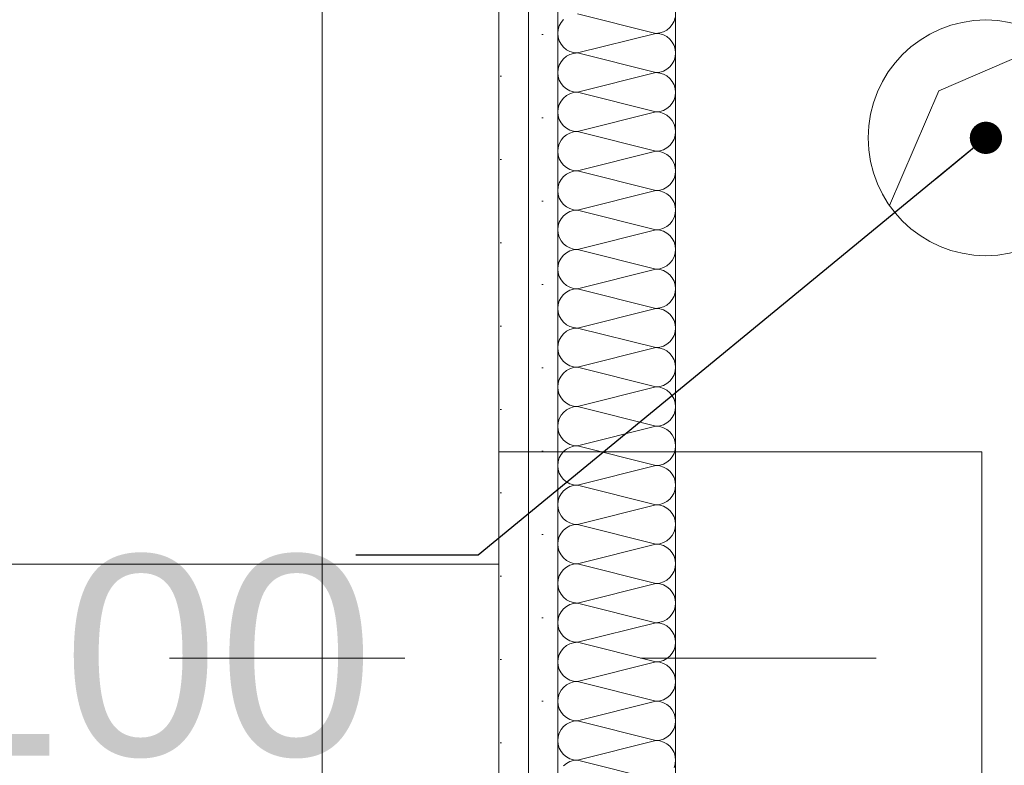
# Model space of a CAD drawing. Header units: metres. Extents: x -4 to 99, y -11 to 17.
# Tile 481 of 656: x 46.642 to 47.06, y 5.365 to 5.681. Entities that reach past the tile are written whole.
import ezdxf

# ---------------------------------------------------------------- set-up
doc = ezdxf.new("R2010")
doc.units = ezdxf.units.M
doc.header["$MEASUREMENT"] = 0
doc.linetypes.add('Untersicht', pattern=[0.1, 0.075, -0.025])
for name, color, linetype in [('605 - Struktur.Wand Innen', 7, 'Continuous'), ('608 - Struktur.Träger', 7, 'Continuous'), ('Abbruch_603 - Struktur.Bodenplatte_ Decke Roh', 7, 'Continuous'), ('Neubau_152 - Bemaßung_ Beschriftung.Ausbau', 7, 'Continuous'), ('Neubau_603 - Struktur.Bodenplatte_ Decke Roh', 7, 'Continuous'), ('Neubau_606 - Struktur.Wand Innen Ausbau', 7, 'Continuous'), ('Neubau_650 - Abdeckung.Fußboden Aufbau', 7, 'Continuous'), ('Neubau_653 - Abdeckung.TB Verkofferung', 7, 'Continuous'), ('Neubau_804 - HKLSE.Elektrik', 7, 'Continuous')]:
    doc.layers.add(name, color=color, linetype=linetype)
doc.styles.add('ERSTELLTER_STIL_2', font='txt')
doc.linetypes.add('Abbruch 1', pattern='A,0,[1,2022.0244.A_L5A-PL02.04_iD_Grundriss 2.OG1.Shx,S=0.001984,R=0,X=0,Y=0],-0.25,0', length=0.25)
doc.dimstyles.new('ERSTELLTER_STIL__7', dxfattribs={"dimtxt": 0.18, "dimasz": 0.02736, "dimexe": 0.18, "dimexo": 0.0625, "dimgap": 0, "dimtad": 0, "dimtih": 1, "dimtoh": 1, "dimdec": 4, "dimzin": 0, "dimdsep": 46, "dimcen": 0.09, "dimadec": 0, "dimazin": 0, "dimtfac": 1, "dimtdec": 4, "dimtmove": 0, "dimatfit": 3, "dimldrblk": 'ARROWHEAD_11', "dimfxl": 1, "dimtolj": 1, "dimtzin": 0, "dimarcsym": 0})
pattern_1 = [(45, (0, 0), (-0.01767767, 0.01767767), [0, -0.025])]

# ---------------------------------------------------------------- blocks, each defined once
blk = doc.blocks.new('*X146')
at = {"layer": 'Neubau_606 - Struktur.Wand Innen Ausbau', "color": 7, "linetype": 'Continuous', "lineweight": 5}
for p, q in [((46.87243, 5.68091), (46.87139, 5.67964)), ((46.87832, 5.68335), (46.91165, 5.67501)), ((46.91935, 5.68016), (46.91983, 5.68172)), ((46.87015, 5.67664), (46.86999, 5.67501)), ((46.87062, 5.6782), (46.87015, 5.67664)), ((46.87139, 5.67964), (46.87062, 5.6782)), ((46.91484, 5.67565), (46.91628, 5.67642)), ((46.91628, 5.67642), (46.91755, 5.67746)), ((46.91755, 5.67746), (46.91858, 5.67872)), ((46.91858, 5.67872), (46.91935, 5.68016)), ((46.86999, 5.67501), (46.87015, 5.67339)), ((46.87015, 5.67339), (46.87062, 5.67183)), ((46.87832, 5.66668), (46.91165, 5.67501)), ((46.91165, 5.67501), (46.91328, 5.67517)), ((46.91328, 5.67485), (46.91165, 5.67501)), ((46.91328, 5.67517), (46.91484, 5.67565)), ((46.91484, 5.67438), (46.91328, 5.67485)), ((46.91628, 5.67361), (46.91484, 5.67438)), ((46.91755, 5.67257), (46.91628, 5.67361)), ((46.91858, 5.67131), (46.91755, 5.67257)), ((46.87062, 5.67183), (46.87139, 5.67038)), ((46.87139, 5.67038), (46.87243, 5.66912)), ((46.87243, 5.66912), (46.87369, 5.66809)), ((46.87369, 5.66809), (46.87513, 5.66732)), ((46.91935, 5.66987), (46.91858, 5.67131)), ((46.91983, 5.66831), (46.91935, 5.66987)), ((46.91999, 5.66668), (46.91983, 5.66831)), ((46.87243, 5.66424), (46.87139, 5.66298)), ((46.87369, 5.66528), (46.87243, 5.66424)), ((46.87513, 5.66605), (46.87369, 5.66528)), ((46.87513, 5.66732), (46.87669, 5.66684)), ((46.87669, 5.66652), (46.87513, 5.66605)), ((46.87669, 5.66684), (46.87832, 5.66668)), ((46.87832, 5.66668), (46.87669, 5.66652)), ((46.87832, 5.66668), (46.91165, 5.65835)), ((46.91935, 5.66349), (46.91983, 5.66506)), ((46.91983, 5.66506), (46.91999, 5.66668)), ((46.87015, 5.65997), (46.86999, 5.65835)), ((46.87062, 5.66154), (46.87015, 5.65997)), ((46.87139, 5.66298), (46.87062, 5.66154)), ((46.91484, 5.65898), (46.91628, 5.65975)), ((46.91628, 5.65975), (46.91755, 5.66079)), ((46.91755, 5.66079), (46.91858, 5.66205)), ((46.91858, 5.66205), (46.91935, 5.66349)), ((46.86999, 5.65835), (46.87015, 5.65672)), ((46.87015, 5.65672), (46.87062, 5.65516)), ((46.87832, 5.65001), (46.91165, 5.65835)), ((46.91165, 5.65835), (46.91328, 5.65851)), ((46.91328, 5.65819), (46.91165, 5.65835)), ((46.91328, 5.65851), (46.91484, 5.65898)), ((46.91484, 5.65771), (46.91328, 5.65819)), ((46.91628, 5.65694), (46.91484, 5.65771)), ((46.91755, 5.65591), (46.91628, 5.65694)), ((46.91858, 5.65464), (46.91755, 5.65591)), ((46.87062, 5.65516), (46.87139, 5.65372)), ((46.87139, 5.65372), (46.87243, 5.65246)), ((46.87243, 5.65246), (46.87369, 5.65142)), ((46.87369, 5.65142), (46.87513, 5.65065)), ((46.91935, 5.6532), (46.91858, 5.65464)), ((46.91983, 5.65164), (46.91935, 5.6532)), ((46.91999, 5.65001), (46.91983, 5.65164)), ((46.87243, 5.64757), (46.87139, 5.64631)), ((46.87369, 5.64861), (46.87243, 5.64757)), ((46.87513, 5.64938), (46.87369, 5.64861)), ((46.87513, 5.65065), (46.87669, 5.65017)), ((46.87669, 5.64985), (46.87513, 5.64938)), ((46.87669, 5.65017), (46.87832, 5.65001)), ((46.87832, 5.65001), (46.87669, 5.64985)), ((46.87832, 5.65001), (46.91165, 5.64168)), ((46.91935, 5.64683), (46.91983, 5.64839)), ((46.91983, 5.64839), (46.91999, 5.65001)), ((46.87015, 5.64331), (46.86999, 5.64168)), ((46.87062, 5.64487), (46.87015, 5.64331)), ((46.87139, 5.64631), (46.87062, 5.64487)), ((46.91484, 5.64232), (46.91628, 5.64309)), ((46.91628, 5.64309), (46.91755, 5.64412)), ((46.91755, 5.64412), (46.91858, 5.64538)), ((46.91858, 5.64538), (46.91935, 5.64683)), ((46.86999, 5.64168), (46.87015, 5.64006)), ((46.87015, 5.64006), (46.87062, 5.63849)), ((46.87832, 5.63335), (46.91165, 5.64168)), ((46.91165, 5.64168), (46.91328, 5.64184)), ((46.91328, 5.64152), (46.91165, 5.64168)), ((46.91328, 5.64184), (46.91484, 5.64232)), ((46.91484, 5.64105), (46.91328, 5.64152)), ((46.91628, 5.64028), (46.91484, 5.64105)), ((46.91755, 5.63924), (46.91628, 5.64028)), ((46.91858, 5.63798), (46.91755, 5.63924)), ((46.87062, 5.63849), (46.87139, 5.63705)), ((46.87139, 5.63705), (46.87243, 5.63579)), ((46.87243, 5.63579), (46.87369, 5.63475)), ((46.87369, 5.63475), (46.87513, 5.63398)), ((46.91935, 5.63654), (46.91858, 5.63798)), ((46.91983, 5.63497), (46.91935, 5.63654)), ((46.91999, 5.63335), (46.91983, 5.63497)), ((46.87243, 5.63091), (46.87139, 5.62964)), ((46.87369, 5.63194), (46.87243, 5.63091)), ((46.87513, 5.63271), (46.87369, 5.63194)), ((46.87513, 5.63398), (46.87669, 5.63351)), ((46.87669, 5.63319), (46.87513, 5.63271)), ((46.87669, 5.63351), (46.87832, 5.63335)), ((46.87832, 5.63335), (46.87669, 5.63319)), ((46.87832, 5.63335), (46.91165, 5.62501)), ((46.91935, 5.63016), (46.91983, 5.63172)), ((46.91983, 5.63172), (46.91999, 5.63335)), ((46.87015, 5.62664), (46.86999, 5.62501)), ((46.87062, 5.6282), (46.87015, 5.62664)), ((46.87139, 5.62964), (46.87062, 5.6282)), ((46.91484, 5.62565), (46.91628, 5.62642)), ((46.91628, 5.62642), (46.91755, 5.62746)), ((46.91755, 5.62746), (46.91858, 5.62872)), ((46.91858, 5.62872), (46.91935, 5.63016)), ((46.86999, 5.62501), (46.87015, 5.62339)), ((46.87015, 5.62339), (46.87062, 5.62183)), ((46.87832, 5.61668), (46.91165, 5.62501)), ((46.91165, 5.62501), (46.91328, 5.62517)), ((46.91328, 5.62485), (46.91165, 5.62501)), ((46.91328, 5.62517), (46.91484, 5.62565)), ((46.91484, 5.62438), (46.91328, 5.62485)), ((46.91628, 5.62361), (46.91484, 5.62438)), ((46.91755, 5.62257), (46.91628, 5.62361)), ((46.91858, 5.62131), (46.91755, 5.62257)), ((46.87062, 5.62183), (46.87139, 5.62038)), ((46.87139, 5.62038), (46.87243, 5.61912)), ((46.87243, 5.61912), (46.87369, 5.61809)), ((46.87369, 5.61809), (46.87513, 5.61732)), ((46.91935, 5.61987), (46.91858, 5.62131)), ((46.91983, 5.61831), (46.91935, 5.61987)), ((46.91999, 5.61668), (46.91983, 5.61831)), ((46.87243, 5.61424), (46.87139, 5.61298)), ((46.87369, 5.61528), (46.87243, 5.61424)), ((46.87513, 5.61605), (46.87369, 5.61528)), ((46.87513, 5.61732), (46.87669, 5.61684)), ((46.87669, 5.61652), (46.87513, 5.61605)), ((46.87669, 5.61684), (46.87832, 5.61668)), ((46.87832, 5.61668), (46.87669, 5.61652)), ((46.87832, 5.61668), (46.91165, 5.60835)), ((46.91935, 5.61349), (46.91983, 5.61506)), ((46.91983, 5.61506), (46.91999, 5.61668)), ((46.87015, 5.60997), (46.86999, 5.60835)), ((46.87062, 5.61154), (46.87015, 5.60997)), ((46.87139, 5.61298), (46.87062, 5.61154)), ((46.91484, 5.60898), (46.91628, 5.60975)), ((46.91628, 5.60975), (46.91755, 5.61079)), ((46.91755, 5.61079), (46.91858, 5.61205)), ((46.91858, 5.61205), (46.91935, 5.61349)), ((46.86999, 5.60835), (46.87015, 5.60672)), ((46.87015, 5.60672), (46.87062, 5.60516)), ((46.87832, 5.60001), (46.91165, 5.60835)), ((46.91165, 5.60835), (46.91328, 5.60851)), ((46.91328, 5.60819), (46.91165, 5.60835)), ((46.91328, 5.60851), (46.91484, 5.60898)), ((46.91484, 5.60771), (46.91328, 5.60819)), ((46.91628, 5.60694), (46.91484, 5.60771)), ((46.91755, 5.60591), (46.91628, 5.60694)), ((46.91858, 5.60464), (46.91755, 5.60591)), ((46.87062, 5.60516), (46.87139, 5.60372)), ((46.87139, 5.60372), (46.87243, 5.60246)), ((46.87243, 5.60246), (46.87369, 5.60142)), ((46.87369, 5.60142), (46.87513, 5.60065)), ((46.91935, 5.6032), (46.91858, 5.60464)), ((46.91983, 5.60164), (46.91935, 5.6032)), ((46.91999, 5.60001), (46.91983, 5.60164)), ((46.87243, 5.59757), (46.87139, 5.59631)), ((46.87369, 5.59861), (46.87243, 5.59757)), ((46.87513, 5.59938), (46.87369, 5.59861)), ((46.87513, 5.60065), (46.87669, 5.60017)), ((46.87669, 5.59985), (46.87513, 5.59938)), ((46.87669, 5.60017), (46.87832, 5.60001)), ((46.87832, 5.60001), (46.87669, 5.59985)), ((46.87832, 5.60001), (46.91165, 5.59168)), ((46.91935, 5.59683), (46.91983, 5.59839)), ((46.91983, 5.59839), (46.91999, 5.60001)), ((46.87015, 5.59331), (46.86999, 5.59168)), ((46.87062, 5.59487), (46.87015, 5.59331)), ((46.87139, 5.59631), (46.87062, 5.59487)), ((46.91484, 5.59232), (46.91628, 5.59309)), ((46.91628, 5.59309), (46.91755, 5.59412)), ((46.91755, 5.59412), (46.91858, 5.59538)), ((46.91858, 5.59538), (46.91935, 5.59683)), ((46.86999, 5.59168), (46.87015, 5.59006)), ((46.87015, 5.59006), (46.87062, 5.58849)), ((46.87832, 5.58335), (46.91165, 5.59168)), ((46.91165, 5.59168), (46.91328, 5.59184)), ((46.91328, 5.59152), (46.91165, 5.59168)), ((46.91328, 5.59184), (46.91484, 5.59232)), ((46.91484, 5.59105), (46.91328, 5.59152)), ((46.91628, 5.59028), (46.91484, 5.59105)), ((46.91755, 5.58924), (46.91628, 5.59028)), ((46.91858, 5.58798), (46.91755, 5.58924)), ((46.87062, 5.58849), (46.87139, 5.58705)), ((46.87139, 5.58705), (46.87243, 5.58579)), ((46.87243, 5.58579), (46.87369, 5.58475)), ((46.87369, 5.58475), (46.87513, 5.58398)), ((46.91935, 5.58654), (46.91858, 5.58798)), ((46.91983, 5.58497), (46.91935, 5.58654)), ((46.91999, 5.58335), (46.91983, 5.58497)), ((46.87243, 5.58091), (46.87139, 5.57964)), ((46.87369, 5.58194), (46.87243, 5.58091)), ((46.87513, 5.58271), (46.87369, 5.58194)), ((46.87513, 5.58398), (46.87669, 5.58351)), ((46.87669, 5.58319), (46.87513, 5.58271)), ((46.87669, 5.58351), (46.87832, 5.58335)), ((46.87832, 5.58335), (46.87669, 5.58319)), ((46.87832, 5.58335), (46.91165, 5.57501)), ((46.91935, 5.58016), (46.91983, 5.58172)), ((46.91983, 5.58172), (46.91999, 5.58335)), ((46.87015, 5.57664), (46.86999, 5.57501)), ((46.87062, 5.5782), (46.87015, 5.57664)), ((46.87139, 5.57964), (46.87062, 5.5782)), ((46.91484, 5.57565), (46.91628, 5.57642)), ((46.91628, 5.57642), (46.91755, 5.57746)), ((46.91755, 5.57746), (46.91858, 5.57872)), ((46.91858, 5.57872), (46.91935, 5.58016)), ((46.86999, 5.57501), (46.87015, 5.57339)), ((46.87015, 5.57339), (46.87062, 5.57183)), ((46.87832, 5.56668), (46.91165, 5.57501)), ((46.91165, 5.57501), (46.91328, 5.57517)), ((46.91328, 5.57485), (46.91165, 5.57501)), ((46.91328, 5.57517), (46.91484, 5.57565)), ((46.91484, 5.57438), (46.91328, 5.57485)), ((46.91628, 5.57361), (46.91484, 5.57438)), ((46.91755, 5.57257), (46.91628, 5.57361)), ((46.91858, 5.57131), (46.91755, 5.57257)), ((46.87062, 5.57183), (46.87139, 5.57038)), ((46.87139, 5.57038), (46.87243, 5.56912)), ((46.87243, 5.56912), (46.87369, 5.56809)), ((46.87369, 5.56809), (46.87513, 5.56732)), ((46.91935, 5.56987), (46.91858, 5.57131)), ((46.91983, 5.56831), (46.91935, 5.56987)), ((46.91999, 5.56668), (46.91983, 5.56831)), ((46.87243, 5.56424), (46.87139, 5.56298)), ((46.87369, 5.56528), (46.87243, 5.56424)), ((46.87513, 5.56605), (46.87369, 5.56528)), ((46.87513, 5.56732), (46.87669, 5.56684)), ((46.87669, 5.56652), (46.87513, 5.56605)), ((46.87669, 5.56684), (46.87832, 5.56668)), ((46.87832, 5.56668), (46.87669, 5.56652)), ((46.87832, 5.56668), (46.91165, 5.55835)), ((46.91935, 5.56349), (46.91983, 5.56506)), ((46.91983, 5.56506), (46.91999, 5.56668)), ((46.87015, 5.55997), (46.86999, 5.55835)), ((46.87062, 5.56154), (46.87015, 5.55997)), ((46.87139, 5.56298), (46.87062, 5.56154)), ((46.91484, 5.55898), (46.91628, 5.55975)), ((46.91628, 5.55975), (46.91755, 5.56079)), ((46.91755, 5.56079), (46.91858, 5.56205)), ((46.91858, 5.56205), (46.91935, 5.56349)), ((46.86999, 5.55835), (46.87015, 5.55672)), ((46.87015, 5.55672), (46.87062, 5.55516)), ((46.87062, 5.55516), (46.87139, 5.55372)), ((46.87832, 5.55001), (46.91165, 5.55835)), ((46.91165, 5.55835), (46.91328, 5.55851)), ((46.91328, 5.55819), (46.91165, 5.55835)), ((46.91328, 5.55851), (46.91484, 5.55898)), ((46.91484, 5.55771), (46.91328, 5.55819)), ((46.91628, 5.55694), (46.91484, 5.55771)), ((46.91755, 5.55591), (46.91628, 5.55694)), ((46.91858, 5.55464), (46.91755, 5.55591)), ((46.87139, 5.55372), (46.87243, 5.55246)), ((46.87243, 5.55246), (46.87369, 5.55142)), ((46.87369, 5.55142), (46.87513, 5.55065)), ((46.91935, 5.5532), (46.91858, 5.55464)), ((46.91983, 5.55164), (46.91935, 5.5532)), ((46.91999, 5.55001), (46.91983, 5.55164)), ((46.87243, 5.54757), (46.87139, 5.54631)), ((46.87369, 5.54861), (46.87243, 5.54757)), ((46.87513, 5.54938), (46.87369, 5.54861)), ((46.87513, 5.55065), (46.87669, 5.55017)), ((46.87669, 5.54985), (46.87513, 5.54938)), ((46.87669, 5.55017), (46.87832, 5.55001)), ((46.87832, 5.55001), (46.87669, 5.54985)), ((46.87832, 5.55001), (46.91165, 5.54168)), ((46.91858, 5.54538), (46.91935, 5.54683)), ((46.91935, 5.54683), (46.91983, 5.54839)), ((46.91983, 5.54839), (46.91999, 5.55001)), ((46.87015, 5.54331), (46.86999, 5.54168)), ((46.87062, 5.54487), (46.87015, 5.54331)), ((46.87139, 5.54631), (46.87062, 5.54487)), ((46.91484, 5.54232), (46.91628, 5.54309)), ((46.91628, 5.54309), (46.91755, 5.54412)), ((46.91755, 5.54412), (46.91858, 5.54538)), ((46.86999, 5.54168), (46.87015, 5.54006)), ((46.87015, 5.54006), (46.87062, 5.53849)), ((46.87062, 5.53849), (46.87139, 5.53705)), ((46.87832, 5.53335), (46.91165, 5.54168)), ((46.91165, 5.54168), (46.91328, 5.54184)), ((46.91328, 5.54152), (46.91165, 5.54168)), ((46.91328, 5.54184), (46.91484, 5.54232)), ((46.91484, 5.54105), (46.91328, 5.54152)), ((46.91628, 5.54028), (46.91484, 5.54105)), ((46.91755, 5.53924), (46.91628, 5.54028)), ((46.91858, 5.53798), (46.91755, 5.53924)), ((46.87139, 5.53705), (46.87243, 5.53579)), ((46.87243, 5.53579), (46.87369, 5.53475)), ((46.87369, 5.53475), (46.87513, 5.53398)), ((46.91935, 5.53654), (46.91858, 5.53798)), ((46.91983, 5.53497), (46.91935, 5.53654)), ((46.91999, 5.53335), (46.91983, 5.53497)), ((46.87243, 5.53091), (46.87139, 5.52964)), ((46.87369, 5.53194), (46.87243, 5.53091)), ((46.87513, 5.53271), (46.87369, 5.53194)), ((46.87513, 5.53398), (46.87669, 5.53351)), ((46.87669, 5.53319), (46.87513, 5.53271)), ((46.87669, 5.53351), (46.87832, 5.53335)), ((46.87832, 5.53335), (46.87669, 5.53319)), ((46.87832, 5.53335), (46.91165, 5.52501)), ((46.91858, 5.52872), (46.91935, 5.53016)), ((46.91935, 5.53016), (46.91983, 5.53172)), ((46.91983, 5.53172), (46.91999, 5.53335)), ((46.87015, 5.52664), (46.86999, 5.52501)), ((46.87062, 5.5282), (46.87015, 5.52664)), ((46.87139, 5.52964), (46.87062, 5.5282)), ((46.91484, 5.52565), (46.91628, 5.52642)), ((46.91628, 5.52642), (46.91755, 5.52746)), ((46.91755, 5.52746), (46.91858, 5.52872)), ((46.86999, 5.52501), (46.87015, 5.52339)), ((46.87015, 5.52339), (46.87062, 5.52183)), ((46.87062, 5.52183), (46.87139, 5.52038)), ((46.87832, 5.51668), (46.91165, 5.52501)), ((46.91165, 5.52501), (46.91328, 5.52517)), ((46.91328, 5.52485), (46.91165, 5.52501)), ((46.91328, 5.52517), (46.91484, 5.52565)), ((46.91484, 5.52438), (46.91328, 5.52485)), ((46.91628, 5.52361), (46.91484, 5.52438)), ((46.91755, 5.52257), (46.91628, 5.52361)), ((46.91858, 5.52131), (46.91755, 5.52257)), ((46.87139, 5.52038), (46.87243, 5.51912)), ((46.87243, 5.51912), (46.87369, 5.51809)), ((46.87369, 5.51809), (46.87513, 5.51732)), ((46.91935, 5.51987), (46.91858, 5.52131)), ((46.91983, 5.51831), (46.91935, 5.51987)), ((46.91999, 5.51668), (46.91983, 5.51831)), ((46.87243, 5.51424), (46.87139, 5.51298)), ((46.87369, 5.51528), (46.87243, 5.51424)), ((46.87513, 5.51605), (46.87369, 5.51528)), ((46.87513, 5.51732), (46.87669, 5.51684)), ((46.87669, 5.51652), (46.87513, 5.51605)), ((46.87669, 5.51684), (46.87832, 5.51668)), ((46.87832, 5.51668), (46.87669, 5.51652)), ((46.87832, 5.51668), (46.91165, 5.50835)), ((46.91858, 5.51205), (46.91935, 5.51349)), ((46.91935, 5.51349), (46.91983, 5.51506)), ((46.91983, 5.51506), (46.91999, 5.51668)), ((46.87015, 5.50997), (46.86999, 5.50835)), ((46.87062, 5.51154), (46.87015, 5.50997)), ((46.87139, 5.51298), (46.87062, 5.51154)), ((46.91484, 5.50898), (46.91628, 5.50975)), ((46.91628, 5.50975), (46.91755, 5.51079)), ((46.91755, 5.51079), (46.91858, 5.51205)), ((46.86999, 5.50835), (46.87015, 5.50672)), ((46.87015, 5.50672), (46.87062, 5.50516)), ((46.87062, 5.50516), (46.87139, 5.50372)), ((46.87832, 5.50001), (46.91165, 5.50835)), ((46.91165, 5.50835), (46.91328, 5.50851)), ((46.91328, 5.50819), (46.91165, 5.50835)), ((46.91328, 5.50851), (46.91484, 5.50898)), ((46.91484, 5.50771), (46.91328, 5.50819)), ((46.91628, 5.50694), (46.91484, 5.50771)), ((46.91755, 5.50591), (46.91628, 5.50694)), ((46.91858, 5.50464), (46.91755, 5.50591)), ((46.87139, 5.50372), (46.87243, 5.50246)), ((46.87243, 5.50246), (46.87369, 5.50142)), ((46.87369, 5.50142), (46.87513, 5.50065)), ((46.91935, 5.5032), (46.91858, 5.50464)), ((46.91983, 5.50164), (46.91935, 5.5032)), ((46.91999, 5.50001), (46.91983, 5.50164)), ((46.87243, 5.49757), (46.87139, 5.49631)), ((46.87369, 5.49861), (46.87243, 5.49757)), ((46.87513, 5.49938), (46.87369, 5.49861)), ((46.87513, 5.50065), (46.87669, 5.50017)), ((46.87669, 5.49985), (46.87513, 5.49938)), ((46.87669, 5.50017), (46.87832, 5.50001)), ((46.87832, 5.50001), (46.87669, 5.49985)), ((46.87832, 5.50001), (46.91165, 5.49168)), ((46.91858, 5.49538), (46.91935, 5.49683)), ((46.91935, 5.49683), (46.91983, 5.49839)), ((46.91983, 5.49839), (46.91999, 5.50001)), ((46.87015, 5.49331), (46.86999, 5.49168)), ((46.87062, 5.49487), (46.87015, 5.49331)), ((46.87139, 5.49631), (46.87062, 5.49487)), ((46.91484, 5.49232), (46.91628, 5.49309)), ((46.91628, 5.49309), (46.91755, 5.49412)), ((46.91755, 5.49412), (46.91858, 5.49538)), ((46.86999, 5.49168), (46.87015, 5.49006)), ((46.87015, 5.49006), (46.87062, 5.48849)), ((46.87062, 5.48849), (46.87139, 5.48705)), ((46.87832, 5.48335), (46.91165, 5.49168)), ((46.91165, 5.49168), (46.91328, 5.49184)), ((46.91328, 5.49152), (46.91165, 5.49168)), ((46.91328, 5.49184), (46.91484, 5.49232)), ((46.91484, 5.49105), (46.91328, 5.49152)), ((46.91628, 5.49028), (46.91484, 5.49105)), ((46.91755, 5.48924), (46.91628, 5.49028)), ((46.91858, 5.48798), (46.91755, 5.48924)), ((46.87139, 5.48705), (46.87243, 5.48579)), ((46.87243, 5.48579), (46.87369, 5.48475)), ((46.87369, 5.48475), (46.87513, 5.48398)), ((46.91935, 5.48654), (46.91858, 5.48798)), ((46.91983, 5.48497), (46.91935, 5.48654)), ((46.91999, 5.48335), (46.91983, 5.48497)), ((46.87243, 5.48091), (46.87139, 5.47964)), ((46.87369, 5.48194), (46.87243, 5.48091)), ((46.87513, 5.48271), (46.87369, 5.48194)), ((46.87513, 5.48398), (46.87669, 5.48351)), ((46.87669, 5.48319), (46.87513, 5.48271)), ((46.87669, 5.48351), (46.87832, 5.48335)), ((46.87832, 5.48335), (46.87669, 5.48319)), ((46.87832, 5.48335), (46.91165, 5.47501)), ((46.91858, 5.47872), (46.91935, 5.48016)), ((46.91935, 5.48016), (46.91983, 5.48172)), ((46.91983, 5.48172), (46.91999, 5.48335)), ((46.87015, 5.47664), (46.86999, 5.47501)), ((46.87062, 5.4782), (46.87015, 5.47664)), ((46.87139, 5.47964), (46.87062, 5.4782)), ((46.91484, 5.47565), (46.91628, 5.47642)), ((46.91628, 5.47642), (46.91755, 5.47746)), ((46.91755, 5.47746), (46.91858, 5.47872)), ((46.86999, 5.47501), (46.87015, 5.47339)), ((46.87015, 5.47339), (46.87062, 5.47183)), ((46.87062, 5.47183), (46.87139, 5.47038)), ((46.87832, 5.46668), (46.91165, 5.47501)), ((46.91165, 5.47501), (46.91328, 5.47517)), ((46.91328, 5.47485), (46.91165, 5.47501)), ((46.91328, 5.47517), (46.91484, 5.47565)), ((46.91484, 5.47438), (46.91328, 5.47485)), ((46.91628, 5.47361), (46.91484, 5.47438)), ((46.91755, 5.47257), (46.91628, 5.47361)), ((46.91858, 5.47131), (46.91755, 5.47257)), ((46.87139, 5.47038), (46.87243, 5.46912)), ((46.87243, 5.46912), (46.87369, 5.46809)), ((46.87369, 5.46809), (46.87513, 5.46732)), ((46.91935, 5.46987), (46.91858, 5.47131)), ((46.91983, 5.46831), (46.91935, 5.46987)), ((46.91999, 5.46668), (46.91983, 5.46831)), ((46.87243, 5.46424), (46.87139, 5.46298)), ((46.87369, 5.46528), (46.87243, 5.46424)), ((46.87513, 5.46605), (46.87369, 5.46528)), ((46.87513, 5.46732), (46.87669, 5.46684)), ((46.87669, 5.46652), (46.87513, 5.46605)), ((46.87669, 5.46684), (46.87832, 5.46668)), ((46.87832, 5.46668), (46.87669, 5.46652)), ((46.87832, 5.46668), (46.91165, 5.45835)), ((46.91858, 5.46205), (46.91935, 5.46349)), ((46.91935, 5.46349), (46.91983, 5.46506)), ((46.91983, 5.46506), (46.91999, 5.46668)), ((46.87015, 5.45997), (46.86999, 5.45835)), ((46.87062, 5.46154), (46.87015, 5.45997)), ((46.87139, 5.46298), (46.87062, 5.46154)), ((46.91484, 5.45898), (46.91628, 5.45975)), ((46.91628, 5.45975), (46.91755, 5.46079)), ((46.91755, 5.46079), (46.91858, 5.46205)), ((46.86999, 5.45835), (46.87015, 5.45672)), ((46.87015, 5.45672), (46.87062, 5.45516)), ((46.87062, 5.45516), (46.87139, 5.45372)), ((46.87832, 5.45001), (46.91165, 5.45835)), ((46.91165, 5.45835), (46.91328, 5.45851)), ((46.91328, 5.45819), (46.91165, 5.45835)), ((46.91328, 5.45851), (46.91484, 5.45898)), ((46.91484, 5.45771), (46.91328, 5.45819)), ((46.91628, 5.45694), (46.91484, 5.45771)), ((46.91755, 5.45591), (46.91628, 5.45694)), ((46.91858, 5.45464), (46.91755, 5.45591)), ((46.87139, 5.45372), (46.87243, 5.45246)), ((46.87243, 5.45246), (46.87369, 5.45142)), ((46.87369, 5.45142), (46.87513, 5.45065)), ((46.87513, 5.45065), (46.87669, 5.45017)), ((46.91935, 5.4532), (46.91858, 5.45464)), ((46.91983, 5.45164), (46.91935, 5.4532)), ((46.91999, 5.45001), (46.91983, 5.45164)), ((46.87243, 5.44757), (46.87139, 5.44631)), ((46.87369, 5.44861), (46.87243, 5.44757)), ((46.87513, 5.44938), (46.87369, 5.44861)), ((46.87669, 5.44985), (46.87513, 5.44938)), ((46.87669, 5.45017), (46.87832, 5.45001)), ((46.87832, 5.45001), (46.87669, 5.44985)), ((46.87832, 5.45001), (46.91165, 5.44168)), ((46.91858, 5.44538), (46.91935, 5.44683)), ((46.91935, 5.44683), (46.91983, 5.44839)), ((46.91983, 5.44839), (46.91999, 5.45001)), ((46.87015, 5.44331), (46.86999, 5.44168)), ((46.87062, 5.44487), (46.87015, 5.44331)), ((46.87139, 5.44631), (46.87062, 5.44487)), ((46.91328, 5.44184), (46.91484, 5.44232)), ((46.91484, 5.44232), (46.91628, 5.44309)), ((46.91628, 5.44309), (46.91755, 5.44412)), ((46.91755, 5.44412), (46.91858, 5.44538)), ((46.86999, 5.44168), (46.87015, 5.44006)), ((46.87015, 5.44006), (46.87062, 5.43849)), ((46.87062, 5.43849), (46.87139, 5.43705)), ((46.87832, 5.43335), (46.91165, 5.44168)), ((46.91165, 5.44168), (46.91328, 5.44184)), ((46.91328, 5.44152), (46.91165, 5.44168)), ((46.91484, 5.44105), (46.91328, 5.44152)), ((46.91628, 5.44028), (46.91484, 5.44105)), ((46.91755, 5.43924), (46.91628, 5.44028)), ((46.91858, 5.43798), (46.91755, 5.43924)), ((46.87139, 5.43705), (46.87243, 5.43579)), ((46.87243, 5.43579), (46.87369, 5.43475)), ((46.87369, 5.43475), (46.87513, 5.43398)), ((46.87513, 5.43398), (46.87669, 5.43351)), ((46.91935, 5.43654), (46.91858, 5.43798)), ((46.91983, 5.43497), (46.91935, 5.43654)), ((46.91999, 5.43335), (46.91983, 5.43497)), ((46.87243, 5.43091), (46.87139, 5.42964)), ((46.87369, 5.43194), (46.87243, 5.43091)), ((46.87513, 5.43271), (46.87369, 5.43194)), ((46.87669, 5.43319), (46.87513, 5.43271)), ((46.87669, 5.43351), (46.87832, 5.43335)), ((46.87832, 5.43335), (46.87669, 5.43319)), ((46.87832, 5.43335), (46.91165, 5.42501)), ((46.91858, 5.42872), (46.91935, 5.43016)), ((46.91935, 5.43016), (46.91983, 5.43172)), ((46.91983, 5.43172), (46.91999, 5.43335)), ((46.87015, 5.42664), (46.86999, 5.42501)), ((46.87062, 5.4282), (46.87015, 5.42664)), ((46.87139, 5.42964), (46.87062, 5.4282)), ((46.91328, 5.42517), (46.91484, 5.42565)), ((46.91484, 5.42565), (46.91628, 5.42642)), ((46.91628, 5.42642), (46.91755, 5.42746)), ((46.91755, 5.42746), (46.91858, 5.42872)), ((46.86999, 5.42501), (46.87015, 5.42339)), ((46.87015, 5.42339), (46.87062, 5.42183)), ((46.87062, 5.42183), (46.87139, 5.42038)), ((46.87832, 5.41668), (46.91165, 5.42501)), ((46.91165, 5.42501), (46.91328, 5.42517)), ((46.91328, 5.42485), (46.91165, 5.42501)), ((46.91484, 5.42438), (46.91328, 5.42485)), ((46.91628, 5.42361), (46.91484, 5.42438)), ((46.91755, 5.42257), (46.91628, 5.42361)), ((46.91858, 5.42131), (46.91755, 5.42257)), ((46.87139, 5.42038), (46.87243, 5.41912)), ((46.87243, 5.41912), (46.87369, 5.41809)), ((46.87369, 5.41809), (46.87513, 5.41732)), ((46.87513, 5.41732), (46.87669, 5.41684)), ((46.91935, 5.41987), (46.91858, 5.42131)), ((46.91983, 5.41831), (46.91935, 5.41987)), ((46.91999, 5.41668), (46.91983, 5.41831)), ((46.87243, 5.41424), (46.87139, 5.41298)), ((46.87369, 5.41528), (46.87243, 5.41424)), ((46.87513, 5.41605), (46.87369, 5.41528)), ((46.87669, 5.41652), (46.87513, 5.41605)), ((46.87669, 5.41684), (46.87832, 5.41668)), ((46.87832, 5.41668), (46.87669, 5.41652)), ((46.87832, 5.41668), (46.91165, 5.40835)), ((46.91858, 5.41205), (46.91935, 5.41349)), ((46.91935, 5.41349), (46.91983, 5.41506)), ((46.91983, 5.41506), (46.91999, 5.41668)), ((46.87015, 5.40997), (46.86999, 5.40835)), ((46.87062, 5.41154), (46.87015, 5.40997)), ((46.87139, 5.41298), (46.87062, 5.41154)), ((46.91328, 5.40851), (46.91484, 5.40898)), ((46.91484, 5.40898), (46.91628, 5.40975)), ((46.91628, 5.40975), (46.91755, 5.41079)), ((46.91755, 5.41079), (46.91858, 5.41205)), ((46.86999, 5.40835), (46.87015, 5.40672)), ((46.87015, 5.40672), (46.87062, 5.40516)), ((46.87062, 5.40516), (46.87139, 5.40372)), ((46.87832, 5.40001), (46.91165, 5.40835)), ((46.91165, 5.40835), (46.91328, 5.40851)), ((46.91328, 5.40819), (46.91165, 5.40835)), ((46.91484, 5.40771), (46.91328, 5.40819)), ((46.91628, 5.40694), (46.91484, 5.40771)), ((46.91755, 5.40591), (46.91628, 5.40694)), ((46.91858, 5.40464), (46.91755, 5.40591)), ((46.87139, 5.40372), (46.87243, 5.40246)), ((46.87243, 5.40246), (46.87369, 5.40142)), ((46.87369, 5.40142), (46.87513, 5.40065)), ((46.87513, 5.40065), (46.87669, 5.40017)), ((46.91935, 5.4032), (46.91858, 5.40464)), ((46.91983, 5.40164), (46.91935, 5.4032)), ((46.91999, 5.40001), (46.91983, 5.40164)), ((46.87139, 5.39631), (46.87062, 5.39487)), ((46.87243, 5.39757), (46.87139, 5.39631)), ((46.87369, 5.39861), (46.87243, 5.39757)), ((46.87513, 5.39938), (46.87369, 5.39861)), ((46.87669, 5.39985), (46.87513, 5.39938)), ((46.87669, 5.40017), (46.87832, 5.40001)), ((46.87832, 5.40001), (46.87669, 5.39985)), ((46.87832, 5.40001), (46.91165, 5.39168)), ((46.91858, 5.39538), (46.91935, 5.39683)), ((46.91935, 5.39683), (46.91983, 5.39839)), ((46.91983, 5.39839), (46.91999, 5.40001)), ((46.87015, 5.39331), (46.86999, 5.39168)), ((46.87062, 5.39487), (46.87015, 5.39331)), ((46.91328, 5.39184), (46.91484, 5.39232)), ((46.91484, 5.39232), (46.91628, 5.39309)), ((46.91628, 5.39309), (46.91755, 5.39412)), ((46.91755, 5.39412), (46.91858, 5.39538)), ((46.86999, 5.39168), (46.87015, 5.39006)), ((46.87015, 5.39006), (46.87062, 5.38849)), ((46.87062, 5.38849), (46.87139, 5.38705)), ((46.87832, 5.38335), (46.91165, 5.39168)), ((46.91165, 5.39168), (46.91328, 5.39184)), ((46.91328, 5.39152), (46.91165, 5.39168)), ((46.91484, 5.39105), (46.91328, 5.39152)), ((46.91628, 5.39028), (46.91484, 5.39105)), ((46.91755, 5.38924), (46.91628, 5.39028)), ((46.91858, 5.38798), (46.91755, 5.38924)), ((46.91935, 5.38654), (46.91858, 5.38798)), ((46.87139, 5.38705), (46.87243, 5.38579)), ((46.87243, 5.38579), (46.87369, 5.38475)), ((46.87369, 5.38475), (46.87513, 5.38398)), ((46.87513, 5.38398), (46.87669, 5.38351)), ((46.91983, 5.38497), (46.91935, 5.38654)), ((46.91999, 5.38335), (46.91983, 5.38497)), ((46.87139, 5.37964), (46.87062, 5.3782)), ((46.87243, 5.38091), (46.87139, 5.37964)), ((46.87369, 5.38194), (46.87243, 5.38091)), ((46.87513, 5.38271), (46.87369, 5.38194)), ((46.87669, 5.38319), (46.87513, 5.38271)), ((46.87669, 5.38351), (46.87832, 5.38335)), ((46.87832, 5.38335), (46.87669, 5.38319)), ((46.87832, 5.38335), (46.91165, 5.37501)), ((46.91858, 5.37872), (46.91935, 5.38016)), ((46.91935, 5.38016), (46.91983, 5.38172)), ((46.91983, 5.38172), (46.91999, 5.38335)), ((46.87015, 5.37664), (46.86999, 5.37501)), ((46.87062, 5.3782), (46.87015, 5.37664)), ((46.91328, 5.37517), (46.91484, 5.37565)), ((46.91484, 5.37565), (46.91628, 5.37642)), ((46.91628, 5.37642), (46.91755, 5.37746)), ((46.91755, 5.37746), (46.91858, 5.37872)), ((46.86999, 5.37501), (46.87015, 5.37339)), ((46.87015, 5.37339), (46.87062, 5.37183)), ((46.87062, 5.37183), (46.87139, 5.37038)), ((46.87832, 5.36668), (46.91165, 5.37501)), ((46.91165, 5.37501), (46.91328, 5.37517)), ((46.91328, 5.37485), (46.91165, 5.37501)), ((46.91484, 5.37438), (46.91328, 5.37485)), ((46.91628, 5.37361), (46.91484, 5.37438)), ((46.91755, 5.37257), (46.91628, 5.37361)), ((46.91858, 5.37131), (46.91755, 5.37257)), ((46.91935, 5.36987), (46.91858, 5.37131)), ((46.87139, 5.37038), (46.87243, 5.36912)), ((46.87243, 5.36912), (46.87369, 5.36809)), ((46.87369, 5.36809), (46.87513, 5.36732)), ((46.87513, 5.36732), (46.87669, 5.36684)), ((46.91983, 5.36831), (46.91935, 5.36987)), ((46.91999, 5.36668), (46.91983, 5.36831)), ((46.87369, 5.36528), (46.87243, 5.36424)), ((46.87513, 5.36605), (46.87369, 5.36528)), ((46.87669, 5.36652), (46.87513, 5.36605)), ((46.87669, 5.36684), (46.87832, 5.36668)), ((46.87832, 5.36668), (46.87669, 5.36652)), ((46.87832, 5.36668), (46.91165, 5.35835)), ((46.91935, 5.36349), (46.91983, 5.36506)), ((46.91983, 5.36506), (46.91999, 5.36668))]:
    blk.add_line(p, q, dxfattribs=at)
blk = doc.blocks.new('ARROWHEAD_11')
at = {"color": 0, "linetype": 'Continuous', "lineweight": 0}
blk.add_line((0, 0), (-1, 0), dxfattribs=at)
at = {"color": 0, "linetype": 'Continuous', "lineweight": 0, "const_width": 0.25, "flags": 128}
blk.add_lwpolyline([(-0.125, 0, 1), (0.125, 0, 1)], format="xyb", close=True, dxfattribs=at)

msp = doc.modelspace()

# ---------------------------------------------------------------- hatches: boundary and pattern name
at = {"layer": 'Neubau_606 - Struktur.Wand Innen Ausbau', "linetype": 'Continuous', "lineweight": 0, "true_color": 0x000000}
h = msp.add_hatch(dxfattribs=at)
h.set_pattern_fill('Gips_0001', color=18, style=0, pattern_type=2)
h.set_pattern_definition(pattern_1)
h.paths.add_polyline_path([(46.84499, 5.76), (46.84499, 5.17998), (46.85749, 5.17998), (46.85749, 5.76)])
h = msp.add_hatch(dxfattribs=at)
h.set_pattern_fill('Gips_0001', color=18, style=0, pattern_type=2)
h.set_pattern_definition(pattern_1)
h.paths.add_polyline_path([(46.86999, 5.76), (46.85749, 5.76), (46.85749, 5.17998), (46.86999, 5.17998)])
at = {"layer": 'Neubau_650 - Abdeckung.Fußboden Aufbau', "linetype": 'Continuous', "lineweight": 13, "true_color": 0xafafaf}
h = msp.add_hatch(dxfattribs=at)
h.set_pattern_fill('Raster_60x60_Fuge_2mm_0001', color=253, style=0, pattern_type=2)
h.set_pattern_definition([(0, (46.29497, 4.8475), (0, 0.602), []), (90, (46.29497, 4.8475), (-0.602, 0), [])])
h.paths.add_polyline_path([(46.84499, 5.76), (44.70999, 5.76), (44.70999, 3.895), (45.85999, 3.895), (45.85999, 3.72), (46.74499, 3.72), (46.74499, 3.895), (46.84499, 3.895)])

# ---------------------------------------------------------------- linework, layer by layer
at = {"layer": '605 - Struktur.Wand Innen', "color": 1, "linetype": 'Continuous', "lineweight": 13}
msp.add_line((46.76999, 5.74), (46.76999, 4.895), dxfattribs=at)
at = {"layer": '605 - Struktur.Wand Innen', "color": 1, "linetype": 'Continuous', "lineweight": 9}
msp.add_arc((46.76999, 5.74), 0.845, 180, 270, dxfattribs=at)
at = {"layer": '608 - Struktur.Träger', "color": 7, "linetype": 'Untersicht', "lineweight": 13}
msp.add_line((14.50508, 5.40998), (61.87999, 5.40998), dxfattribs=at)
at = {"layer": 'Abbruch_603 - Struktur.Bodenplatte_ Decke Roh', "color": 7, "linetype": 'Abbruch 1', "lineweight": 18}
for start, end in [(90, 180), (0, 90), (180, 270), (270, 0)]:
    msp.add_arc((47.05173, 5.63069), 0.05, start, end, dxfattribs=at)
at = {"layer": 'Neubau_603 - Struktur.Bodenplatte_ Decke Roh', "color": 1, "linetype": 'Continuous', "lineweight": 5}
for p, q in [((47.03173, 5.65069), (47.08049, 5.67159)), ((47.01083, 5.60193), (47.03173, 5.65069))]:
    msp.add_line(p, q, dxfattribs=at)
at = {"layer": 'Neubau_606 - Struktur.Wand Innen Ausbau', "color": 1, "linetype": 'Continuous', "lineweight": 5}
for p, q in [((46.85749, 5.76), (46.85749, 5.17998)), ((46.86999, 5.76), (46.86999, 5.17998))]:
    msp.add_line(p, q, dxfattribs=at)
at = {"layer": 'Neubau_606 - Struktur.Wand Innen Ausbau', "color": 1, "linetype": 'Continuous', "lineweight": 5, "flags": 128}
for points in [[(46.84499, 5.76), (46.84499, 5.17998)], [(46.91999, 5.17998), (46.91999, 5.76)]]:
    msp.add_lwpolyline(points, dxfattribs=at)
at = {"layer": 'Neubau_650 - Abdeckung.Fußboden Aufbau', "color": 1, "linetype": 'Continuous', "lineweight": 13, "flags": 128}
msp.add_lwpolyline([(46.74499, 3.72), (46.74499, 3.895), (46.84499, 3.895), (46.84499, 5.76)], dxfattribs=at)
at = {"layer": 'Neubau_653 - Abdeckung.TB Verkofferung', "color": 1, "linetype": 'Untersicht', "lineweight": 9}
msp.add_line((46.84499, 5.05048), (46.84499, 5.75998), dxfattribs=at)
at = {"layer": 'Neubau_804 - HKLSE.Elektrik', "color": 1, "linetype": 'Continuous', "lineweight": 9}
for p, q in [((47.04999, 5.4975), (46.84499, 5.4975)), ((46.84499, 5.4975), (46.84499, 4.1975)), ((47.04999, 5.4975), (47.04999, 4.1975))]:
    msp.add_line(p, q, dxfattribs=at)
at = {"layer": 'Neubau_804 - HKLSE.Elektrik', "color": 1, "linetype": 'Untersicht', "lineweight": 9, "flags": 128}
for points in [[(46.84499, 5.4975), (47.04999, 5.4975)], [(46.84499, 5.4975), (46.84499, 4.1975)], [(47.04999, 4.1975), (47.04999, 5.4975)]]:
    msp.add_lwpolyline(points, dxfattribs=at)

# ---------------------------------------------------------------- block references
at = {"layer": 'Neubau_606 - Struktur.Wand Innen Ausbau', "color": 1, "lineweight": 13}
msp.add_blockref('*X146', (0, 0), dxfattribs=at)

# ---------------------------------------------------------------- texts
at = {"layer": 'Neubau_152 - Bemaßung_ Beschriftung.Ausbau', "color": 7, "linetype": 'Continuous', "lineweight": 9, "insert": (46.49167, 5.45361), "char_height": 0.085, "attachment_point": 2, "style": 'ERSTELLTER_STIL_2'}
msp.add_mtext('\\A1;{\\pqc;\\fArial|b0|i0|c0|p38;E BD\\fArial|b0|i0|c0|p38; Ø\\fArial|b0|i0|c0|p38;100}', dxfattribs=at)

# ---------------------------------------------------------------- leaders
at = {"layer": 'Neubau_152 - Bemaßung_ Beschriftung.Ausbau', "color": 1, "linetype": 'Continuous', "lineweight": 13, "annotation_type": 0, "has_hookline": 1, "hookline_direction": 1, "text_width": 0.58506}
msp.add_leader([(47.05173, 5.63069), (46.8362, 5.45361), (46.78419, 5.45361)], dimstyle='ERSTELLTER_STIL__7', dxfattribs=at)

doc.saveas('drawing.dxf')
